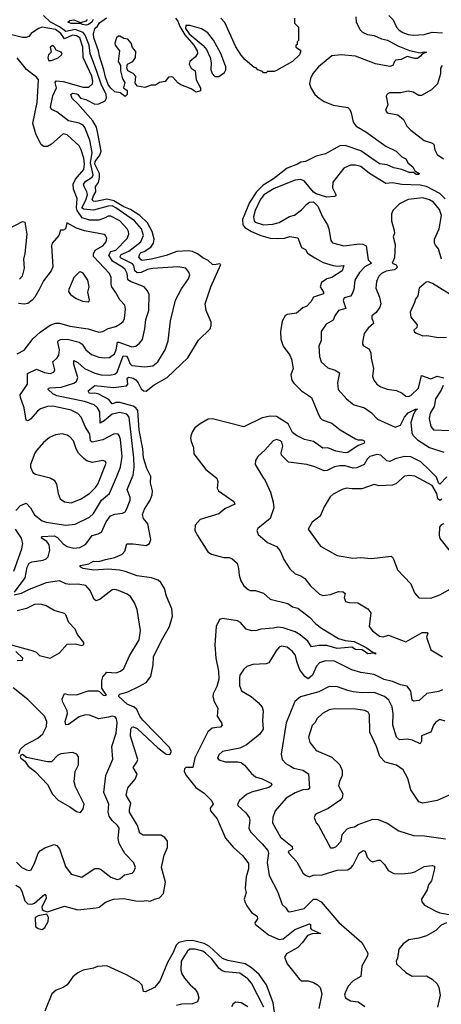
# Model space of a CAD drawing. Extents: x 2143765 to 2212931, y 878955 to 1017455.
# Tile 283 of 309: x 2158024 to 2161225, y 1005667 to 1013143. Entities that reach past the tile are written whole.
import ezdxf

# ---------------------------------------------------------------- set-up
doc = ezdxf.new("R2010")
doc.units = 0

msp = doc.modelspace()

# ---------------------------------------------------------------- linework, layer by layer
at = {"layer": '0CON20XD'}
for points in [[(2157995, 1006570), (2158025, 1006553.1), (2158041, 1006525), (2158061.8, 1006451.8), (2158085, 1006430), (2158115, 1006428.1), (2158135, 1006435.3), (2158215, 1006502.9), (2158222.8, 1006492.8), (2158225, 1006473.3), (2158191.5, 1006405), (2158195, 1006386.2), (2158205, 1006380), (2158235, 1006370), (2158365, 1006412.5), (2158465.5, 1006384.5), (2158605, 1006398.5), (2158626.2, 1006405), (2158675, 1006442.3), (2158735, 1006464), (2158815, 1006470.3), (2158905, 1006453.2), (2158955, 1006449.4), (2158985, 1006454), (2159015, 1006448.6), (2159046.7, 1006465), (2159085.9, 1006474.1), (2159115, 1006508.8), (2159131.8, 1006595), (2159100.5, 1006705), (2159121.6, 1006798.4), (2159145, 1006856), (2159145.2, 1006905), (2159125, 1006933.8), (2159095, 1006949.7), (2158960.4, 1006950.4), (2158935, 1006967.1), (2158917.3, 1007025), (2158857.5, 1007125), (2158856.7, 1007145), (2158868.8, 1007195), (2158832.9, 1007255), (2158845, 1007310), (2158900.3, 1007375), (2158915.9, 1007415), (2158884.6, 1007465), (2158913.8, 1007505), (2158920.9, 1007525), (2158866.3, 1007703.7), (2158866.6, 1007755), (2158875, 1007772.1), (2158886.2, 1007773.8), (2158915, 1007759.7), (2159073, 1007613), (2159135, 1007565.3), (2159165, 1007563.8), (2159177.5, 1007585), (2159159.2, 1007619.2), (2158957.9, 1007825), (2158936.7, 1007855), (2158913.5, 1007905), (2158891.9, 1007921.9), (2158839.5, 1007945), (2158777.9, 1008005), (2158777.5, 1008015), (2158785, 1008022.5), (2158845, 1008038.5), (2158929.2, 1008079.2), (2158985, 1008110.9), (2159020.4, 1008155), (2159037.5, 1008245), (2159039.5, 1008305), (2159100.6, 1008429.4), (2159161.8, 1008535), (2159183.4, 1008613.4), (2159180.2, 1008670.2), (2159138.8, 1008765), (2159124.2, 1008825), (2159095, 1008869.2), (2159075, 1008888.1), (2159025, 1008904.5), (2158915, 1008918.8), (2158823.9, 1008953.9), (2158782.9, 1008962.9), (2158695, 1008969.5), (2158585.9, 1008964.1), (2158505, 1008974.4), (2158487.5, 1008985), (2158480, 1008995), (2158485, 1008997.5), (2158549.2, 1009010.8), (2158585, 1009031.1), (2158625, 1009028.2), (2158674.2, 1009045), (2158745, 1009058.2), (2158802.9, 1009085), (2158823.1, 1009106.9), (2158837, 1009163), (2158885, 1009163.8), (2158985, 1009150.5), (2159009.4, 1009165), (2159019.2, 1009195), (2158996.5, 1009315), (2158963.3, 1009355), (2158955.4, 1009385), (2158972, 1009425), (2159015.7, 1009494.3), (2159029.5, 1009535), (2159031.8, 1009565), (2159017.2, 1009625), (2159019.7, 1009675), (2158988.4, 1009735), (2158964.9, 1009815), (2158959.5, 1009885), (2158930.4, 1010025), (2158920.7, 1010175), (2158906.7, 1010196.7), (2158885, 1010208.3), (2158785, 1010234.8), (2158755, 1010235.8), (2158735, 1010228.5), (2158725, 1010226.1), (2158699.6, 1010259.6), (2158625, 1010300.3), (2158595, 1010306.8), (2158555, 1010303.9), (2158542.5, 1010325), (2158595.3, 1010364.7), (2158735, 1010351.1), (2158835, 1010363.6), (2158845.9, 1010375), (2158840.4, 1010419.6), (2158852.7, 1010427.3), (2158885, 1010420), (2158905, 1010408.2), (2158923.1, 1010385), (2158945, 1010339.3), (2158965, 1010324.8), (2158985, 1010321), (2159045, 1010369.1), (2159143.8, 1010425), (2159301.5, 1010575), (2159380.7, 1010709.2), (2159470.6, 1010795), (2159478.8, 1010821.2), (2159477.3, 1010845), (2159440.6, 1010935), (2159431.5, 1010985), (2159475.3, 1011115), (2159552, 1011285), (2159538.9, 1011288.9), (2159505, 1011280.5), (2159486.9, 1011285), (2159455.5, 1011315), (2159415, 1011334.7), (2159374.2, 1011364.2), (2159335, 1011382.8), (2159305, 1011388.3), (2159216.7, 1011383.3), (2159135, 1011352.6), (2159025, 1011324.4), (2158955, 1011315.3), (2158945, 1011319.3), (2158929.4, 1011339.4), (2158935.8, 1011365), (2158945, 1011375.6), (2158968.3, 1011381.7), (2159018.9, 1011415), (2159040.2, 1011445), (2159046.2, 1011475), (2159028.8, 1011535), (2158995, 1011600.7), (2158935.6, 1011655), (2158865, 1011701.6), (2158815, 1011722.7), (2158737.7, 1011767.7), (2158685, 1011778.9), (2158602.5, 1011762.5), (2158584.7, 1011764.7), (2158574.7, 1011774.7), (2158583.2, 1011805), (2158602.9, 1011835), (2158600.3, 1011875), (2158623.4, 1011906.6), (2158630.7, 1011945), (2158629.3, 1011975), (2158593.4, 1012045), (2158597.7, 1012065), (2158633, 1012115), (2158641.6, 1012145), (2158617.4, 1012277.4), (2158605.9, 1012325.9), (2158579.7, 1012375), (2158464.9, 1012504.9), (2158421.8, 1012545), (2158412, 1012575), (2158424.1, 1012585.9), (2158455, 1012579.6), (2158465.5, 1012575), (2158486.8, 1012546.8), (2158525, 1012536.1), (2158595, 1012501.9), (2158625.9, 1012504.1), (2158672.9, 1012527.1), (2158682.7, 1012547.3), (2158680.4, 1012575), (2158643.1, 1012653.1), (2158610, 1012750), (2158558.6, 1012885), (2158550.2, 1012950.2), (2158521.8, 1013025), (2158505.6, 1013045.6), (2158445, 1013067.5), (2158375, 1013051.9), (2158325, 1013089.3), (2158256.8, 1013125), (2158205, 1013175.3)], [(2158582.5, 1013145), (2158572.5, 1013125), (2158547.5, 1013105), (2158528.6, 1013101.4), (2158500, 1013105), (2158485, 1013114), (2158414.6, 1013114.6), (2158390, 1013125), (2158403.6, 1013136.4), (2158435, 1013141.2), (2158485, 1013120), (2158530, 1013135), (2158537.5, 1013145)], [(2159207.1, 1013155), (2159225, 1013131.1), (2159239.7, 1013089.7), (2159277.2, 1013027.2), (2159345, 1012948.1), (2159372.5, 1012905), (2159374.3, 1012885), (2159358.5, 1012861.5), (2159316, 1012825), (2159311.4, 1012805), (2159326, 1012775), (2159356, 1012755), (2159364.2, 1012685), (2159396.7, 1012625), (2159396.7, 1012603.3), (2159365, 1012592.5), (2159327.1, 1012617.1), (2159247.9, 1012647.9), (2159224.3, 1012664.3), (2159187.5, 1012705), (2159175, 1012709.1), (2159154.4, 1012705), (2159127.8, 1012672.2), (2159085, 1012665.4), (2159055, 1012645.6), (2159022.5, 1012645), (2158973.2, 1012626.8), (2158918.3, 1012638.3), (2158901.7, 1012661.7), (2158905, 1012710), (2158885, 1012732.9), (2158844.4, 1012754.4), (2158837.7, 1012777.7), (2158843.3, 1012805), (2158884, 1012825), (2158904.2, 1012855), (2158905, 1012901.2), (2158880.6, 1012930.6), (2158870, 1012965), (2158845, 1012993.8), (2158815, 1012998.6), (2158785, 1013016.7), (2158773.1, 1013016.9), (2158759.4, 1013005), (2158745.6, 1012965), (2158749.8, 1012949.8), (2158782, 1012905), (2158772, 1012825), (2158790, 1012795), (2158788.8, 1012755), (2158803.9, 1012693.9), (2158822.5, 1012665), (2158813.3, 1012625), (2158840, 1012605), (2158840, 1012575), (2158825, 1012560), (2158787, 1012587), (2158745, 1012594), (2158715, 1012622.5), (2158695, 1012650), (2158675, 1012706.2), (2158663.1, 1012763.1), (2158628.7, 1012865), (2158623.2, 1012905), (2158587.8, 1013005), (2158584.7, 1013035.3), (2158594.4, 1013075.6), (2158615, 1013093.8), (2158630.7, 1013119.3), (2158683.4, 1013156.6)], [(2160577.5, 1013165), (2160580, 1013125), (2160609.4, 1013065), (2160628.2, 1013048.2), (2160665, 1013029.1), (2160715, 1013022.7), (2160772.2, 1012997.8), (2160816.5, 1012986.5), (2160895, 1012943.3), (2160985, 1012908.5), (2161065, 1012890.4), (2161095, 1012898.2), (2161113.3, 1012895), (2161078.9, 1012881.1), (2161068.2, 1012865), (2161045, 1012848.8), (2161025, 1012847.7), (2160965, 1012863.8), (2160920.9, 1012839.1), (2160880, 1012835), (2160869.2, 1012825), (2160858, 1012795), (2160835, 1012786.5), (2160725, 1012806.9), (2160575, 1012865.8), (2160464.7, 1012875.3), (2160395, 1012867.3), (2160292.9, 1012785), (2160250.4, 1012735), (2160231.3, 1012695), (2160224.7, 1012655), (2160233.9, 1012625), (2160265.6, 1012575.6), (2160296.8, 1012546.8), (2160335, 1012521.5), (2160403.9, 1012493.9), (2160515.8, 1012475), (2160530.2, 1012460.2), (2160541.5, 1012435), (2160557.1, 1012365), (2160579.6, 1012335), (2160651.4, 1012291.4), (2160803.4, 1012183.4), (2160881.9, 1012145), (2160925, 1012100.8), (2160956.2, 1012085), (2160972.7, 1012052.7), (2161008.1, 1012025), (2161024.1, 1011994.1), (2161058, 1011975), (2161053.8, 1011966.2), (2161035, 1011967.5), (2161015, 1011983.1), (2160982.5, 1011982.5), (2160925, 1012004.1), (2160865, 1012016.9), (2160815, 1012041.2), (2160755, 1012047.8), (2160615, 1012147.4), (2160495, 1012187.3), (2160453.8, 1012185), (2160345, 1012124.3), (2160275, 1012107.1), (2160195, 1012065.5), (2160158.1, 1012061.9), (2160134.2, 1012045), (2160055, 1012015.3), (2159950, 1011935), (2159873.7, 1011886.3), (2159821.4, 1011835), (2159768.1, 1011755), (2159716.7, 1011625), (2159718.4, 1011585), (2159732.3, 1011565), (2159783.8, 1011533.8), (2159855, 1011503.1), (2159926, 1011485), (2159985, 1011480.2), (2160035, 1011483.3), (2160075, 1011496.7), (2160135, 1011486.9), (2160165, 1011412.9), (2160195, 1011398.2), (2160210.6, 1011370.6), (2160265, 1011333.2), (2160329.1, 1011299.1), (2160403.8, 1011275), (2160439.4, 1011270.6), (2160485, 1011277.1), (2160473.6, 1011235), (2160395, 1011185.5), (2160355, 1011174.5), (2160315, 1011147.1), (2160304.4, 1011115), (2160330.8, 1011075), (2160329.7, 1011060.3), (2160255, 1011035.7), (2160235, 1010999.2), (2160205, 1010968), (2160175, 1010954), (2160125, 1010914), (2160055, 1010903.8), (2160040, 1010895), (2160016.6, 1010853.4), (2160004.4, 1010775.6), (2160007, 1010717), (2160023.8, 1010663.8), (2160075.6, 1010595), (2160088.6, 1010565), (2160099.4, 1010495), (2160082, 1010445), (2160091.1, 1010405), (2160105, 1010381.9), (2160162.9, 1010325), (2160238.8, 1010275), (2160288.5, 1010158.5), (2160305, 1010118.8), (2160320, 1010105), (2160395, 1010079.2), (2160458.2, 1010028.2), (2160575, 1009960), (2160595, 1009952.5), (2160625, 1009953.3), (2160640, 1009945), (2160643.3, 1009935), (2160636.7, 1009925), (2160595, 1009909.2), (2160515, 1009857.3), (2160496.5, 1009853.5), (2160425, 1009866.9), (2160365, 1009891.1), (2160325, 1009889.7), (2160255, 1009940.3), (2160185.4, 1009955.4), (2160126.2, 1009986.2), (2160095, 1010007.5), (2160061.5, 1010075), (2159975, 1010128.5), (2159925, 1010132.7), (2159865, 1010120.4), (2159725, 1010050.9), (2159489.2, 1010110.8), (2159455, 1010108.6), (2159394, 1010075), (2159355, 1010042.5), (2159337.1, 1010015), (2159325, 1009990), (2159321.3, 1009965), (2159325, 1009940), (2159344.3, 1009895), (2159346.9, 1009845), (2159436.5, 1009726.5), (2159520.9, 1009660.9), (2159528.6, 1009635), (2159523.3, 1009585), (2159533.3, 1009565), (2159648.8, 1009485), (2159656.7, 1009465), (2159581.1, 1009428.9), (2159535, 1009391.5), (2159395, 1009348), (2159356, 1009305), (2159354.2, 1009265), (2159373.1, 1009225), (2159452, 1009102), (2159479.2, 1009085), (2159535, 1009068.3), (2159575, 1009059.2), (2159615, 1009058.2), (2159635, 1009050.4), (2159676.2, 1009016.2), (2159686.4, 1008976.4), (2159689.8, 1008925), (2159703, 1008883), (2159725, 1008843.1), (2159758, 1008815), (2159775, 1008808.9), (2159815, 1008809.2), (2159875, 1008787.3), (2159925, 1008743.2), (2160061.1, 1008711.1), (2160095, 1008685.6), (2160135, 1008673.5), (2160225.3, 1008605.3), (2160272.5, 1008555), (2160315, 1008523.3), (2160445.8, 1008445), (2160495, 1008428.2), (2160565, 1008422.1), (2160655.5, 1008375), (2160707.5, 1008337.5), (2160726, 1008335), (2160725, 1008324.4), (2160712.5, 1008332.5), (2160667.7, 1008327.7), (2160625, 1008356.9), (2160575, 1008359.4), (2160545, 1008379.2), (2160435, 1008368.1), (2160355, 1008390.5), (2160295, 1008391.5), (2160240, 1008380), (2160212.7, 1008425), (2160152.8, 1008472.8), (2160114.8, 1008494.8), (2160025, 1008525.8), (2159985, 1008531.1), (2159952.1, 1008522.1), (2159856, 1008514), (2159825, 1008504.6), (2159783.5, 1008503.5), (2159744.4, 1008515), (2159699.5, 1008565), (2159678.8, 1008578.8), (2159564.7, 1008595.3), (2159542.2, 1008587.8), (2159516.4, 1008535), (2159506.2, 1008395), (2159513.9, 1008295), (2159533.8, 1008195), (2159535.5, 1008135), (2159520.2, 1008079.8), (2159492.5, 1008025), (2159490.4, 1008005), (2159499.5, 1007965), (2159529.5, 1007915), (2159523.6, 1007855), (2159555.6, 1007805), (2159561.9, 1007785), (2159548.5, 1007771.5), (2159521.3, 1007768.7), (2159485, 1007763.1), (2159453.7, 1007736.3), (2159355, 1007536.9), (2159337.5, 1007465), (2159285, 1007465.4), (2159275.3, 1007454.7), (2159273.6, 1007435), (2159291.4, 1007401.4), (2159362.4, 1007312.4), (2159425, 1007268.9), (2159481.1, 1007215), (2159493.5, 1007185), (2159470.5, 1007155), (2159472.7, 1007135), (2159524.6, 1007075), (2159587.4, 1006927.4), (2159647.1, 1006857.1), (2159718.9, 1006795), (2159761.9, 1006735), (2159761.5, 1006695), (2159743.9, 1006635), (2159738.2, 1006578.2), (2159736.5, 1006545), (2159743.3, 1006515), (2159729.5, 1006465), (2159735, 1006438.8), (2159749.4, 1006415), (2159785, 1006364.3), (2159828, 1006335), (2159829.4, 1006315), (2159809.2, 1006285), (2159812, 1006275), (2159913.8, 1006193.8), (2159995, 1006158.1), (2160023.6, 1006165), (2160112, 1006235), (2160225, 1006276.5), (2160231.7, 1006271.7), (2160233.3, 1006245), (2160240, 1006235), (2160308.8, 1006205), (2160245, 1006202.2), (2160210, 1006190), (2160171.5, 1006135), (2160135, 1006098.1), (2160049.3, 1006050.7), (2160033.6, 1006025), (2160055.5, 1005975), (2160145, 1005858.9), (2160165, 1005845.6), (2160215, 1005844.5), (2160255, 1005832.9), (2160285, 1005815.4), (2160305.5, 1005795), (2160317.1, 1005745), (2160294.5, 1005635)], [(2160110, 1013155), (2160110, 1013115), (2160140, 1013085), (2160140, 1012985), (2160130, 1012975), (2160130, 1012955), (2160121.7, 1012948.3), (2160120, 1012935), (2160155, 1012910), (2160156.4, 1012896.4), (2160148.8, 1012875), (2160095, 1012826.2), (2159973, 1012757), (2159955, 1012750), (2159905, 1012750), (2159895, 1012740), (2159875, 1012740), (2159868.3, 1012748.3), (2159831.7, 1012761.7), (2159818.3, 1012778.3), (2159805, 1012780), (2159735, 1012838.8), (2159705, 1012872), (2159665, 1012936), (2159581.1, 1013121.1), (2159552, 1013155)], [(2160828.2, 1013175), (2160860.8, 1013140.8), (2160884.4, 1013085), (2160905, 1013062.5), (2160932.5, 1013045), (2160975, 1013030), (2161015, 1013025.3), (2161095, 1013029.6), (2161155, 1013047.1), (2161235, 1013042.7)], [(2157984.6, 1008795), (2158066.5, 1008905), (2158080.9, 1008985), (2158095.4, 1009015), (2158115, 1009026.6), (2158202.2, 1009037.8), (2158225, 1009048.6), (2158240.5, 1009065), (2158251.4, 1009115), (2158246.5, 1009156.5), (2158230.3, 1009180.3), (2158189.6, 1009205), (2158191.8, 1009218.2), (2158285, 1009222.5), (2158310.8, 1009210.8), (2158355, 1009163.1), (2158385, 1009142.5), (2158435, 1009129.1), (2158480, 1009135), (2158525, 1009161.2), (2158575, 1009227.1), (2158620.9, 1009239.1), (2158645, 1009252.5), (2158679.9, 1009330.1), (2158713.5, 1009375), (2158745, 1009389.2), (2158805.4, 1009394.6), (2158824, 1009406), (2158835, 1009422.5), (2158863.5, 1009495), (2158862.5, 1009515), (2158839.1, 1009575), (2158884.7, 1009685.3), (2158892.4, 1009745), (2158890.9, 1009815), (2158854.8, 1010124.8), (2158837.3, 1010147.3), (2158785, 1010161.2), (2158725, 1010148.2), (2158665, 1010097.6), (2158635, 1010080), (2158632.6, 1010165), (2158614.7, 1010195), (2158588.2, 1010218.2), (2158514.8, 1010244.8), (2158305, 1010286.4), (2158275, 1010302.1), (2158240.8, 1010335), (2158243.8, 1010345), (2158252.9, 1010347.1), (2158338.1, 1010351.9), (2158435, 1010382.4), (2158455.5, 1010395), (2158465.2, 1010425), (2158434, 1010525), (2158435.9, 1010554.1), (2158465, 1010540.6), (2158515.5, 1010495), (2158595, 1010459.5), (2158643.5, 1010446.5), (2158705, 1010444.7), (2158745, 1010452), (2158762.8, 1010467.2), (2158810.2, 1010589.8), (2158835, 1010587.5), (2158847.4, 1010567.4), (2158861, 1010531), (2158875, 1010517.8), (2158975, 1010506.4), (2159035, 1010515.6), (2159072.5, 1010545), (2159128.5, 1010635), (2159151.5, 1010705), (2159169.1, 1010855), (2159207.2, 1011012.8), (2159251.4, 1011098.6), (2159305, 1011174.2), (2159315.7, 1011205), (2159309.2, 1011225), (2159286, 1011255), (2159225.3, 1011265.3), (2159035, 1011253.2), (2158995, 1011244.7), (2158945, 1011223.4), (2158915, 1011220.8), (2158899, 1011235), (2158891.5, 1011275), (2158880.1, 1011290.1), (2158788.6, 1011335), (2158785.7, 1011345), (2158795, 1011359.5), (2158853.7, 1011386.3), (2158943.5, 1011455), (2158964.8, 1011505), (2158948, 1011555), (2158894.7, 1011615), (2158755, 1011715.1), (2158725, 1011728.7), (2158695, 1011727.2), (2158585, 1011695.4), (2158507.5, 1011705), (2158495, 1011714.7), (2158525, 1011772.4), (2158537.7, 1011815), (2158534.8, 1011835), (2158512.7, 1011875), (2158508.8, 1011895), (2158525, 1011916.3), (2158573.2, 1011946.8), (2158581.6, 1011965), (2158562, 1012055), (2158574, 1012135), (2158556.7, 1012226.7), (2158517.3, 1012325), (2158505, 1012342.2), (2158475, 1012356.7), (2158394.4, 1012374.4), (2158305, 1012442.1), (2158265, 1012460), (2158258.4, 1012478.4), (2158275.7, 1012565), (2158302.7, 1012625), (2158294.3, 1012665), (2158301.4, 1012678.6), (2158355, 1012673.5), (2158505, 1012629.6), (2158549.2, 1012630.8), (2158577.1, 1012655), (2158580, 1012675), (2158571.9, 1012715), (2158506.8, 1012855), (2158503.5, 1012935), (2158479.3, 1013005), (2158455, 1013020.4), (2158425, 1013024), (2158365, 1012997.1), (2158335, 1013037.5), (2158295, 1013067.9), (2158195, 1013085.3), (2158166.9, 1013075), (2158111.5, 1013038.5), (2158093.3, 1013015), (2158073.3, 1013006.7), (2158045, 1013006.9), (2157965, 1013027.3)], [(2159505, 1012710.5), (2159535, 1012712.2), (2159578.2, 1012741.8), (2159588.7, 1012761.3), (2159589.7, 1012785), (2159550.7, 1012885), (2159496.1, 1012986.1), (2159451.8, 1013041.8), (2159405, 1013074), (2159315, 1013097.3), (2159285, 1013098.1), (2159282.6, 1013075), (2159309.9, 1013035), (2159416.2, 1012946.2), (2159442.6, 1012915), (2159470.9, 1012855), (2159477, 1012815), (2159475.6, 1012765), (2159485, 1012733.3), (2159505, 1012710.5)], [(2158242.5, 1012832.5), (2158265, 1012833.8), (2158315, 1012853.3), (2158342.5, 1012875), (2158346.2, 1012885), (2158337.5, 1012895), (2158300, 1012910), (2158288, 1012935), (2158275, 1012945.6), (2158256.2, 1012935), (2158263, 1012897), (2158243.3, 1012875), (2158236.7, 1012855), (2158242.5, 1012832.5)], [(2157993.3, 1009416.7), (2158030, 1009455), (2158072.1, 1009472.1), (2158106, 1009436), (2158135, 1009383.5), (2158195, 1009338.7), (2158225, 1009328.2), (2158375, 1009305.4), (2158445, 1009311.8), (2158553.7, 1009366.3), (2158585, 1009392.7), (2158645, 1009493.8), (2158706.1, 1009545), (2158760.1, 1009669.9), (2158790.5, 1009745), (2158801.3, 1009825), (2158788.9, 1009955), (2158780, 1009985), (2158768.5, 1009998.5), (2158735, 1009996.1), (2158655, 1009953.3), (2158574, 1009934), (2158562.6, 1009945), (2158557.1, 1009995), (2158520, 1010055), (2158489.6, 1010125), (2158465, 1010153.5), (2158415, 1010178.2), (2158275, 1010207.6), (2158235, 1010206), (2158182.9, 1010187.1), (2158159.6, 1010170.4), (2158105, 1010109.2), (2158085, 1010097.5), (2158072.3, 1010102.3), (2158058.2, 1010195), (2158029.5, 1010275), (2158028.2, 1010295), (2158081.8, 1010375), (2158084.2, 1010455), (2158151.8, 1010488.2), (2158211.2, 1010465), (2158255, 1010455.5), (2158282.8, 1010467.2), (2158290.6, 1010485), (2158274.4, 1010545), (2158309.5, 1010575), (2158321.8, 1010595), (2158325.9, 1010635), (2158313.3, 1010695), (2158316.2, 1010705), (2158334.8, 1010715.2), (2158385.9, 1010715.9), (2158475, 1010693.1), (2158497.8, 1010677.8), (2158525, 1010635.5), (2158570.3, 1010600.3), (2158625, 1010579.2), (2158665, 1010574.6), (2158705, 1010578.2), (2158744.3, 1010605.7), (2158757.4, 1010635), (2158766.2, 1010693.8), (2158776.7, 1010695), (2158875, 1010659.6), (2158905, 1010664.5), (2158934.6, 1010685.4), (2158956.5, 1010715), (2158974.4, 1010794.4), (2158981.5, 1010865), (2159005.5, 1010935), (2159008.2, 1011055), (2158995.5, 1011085), (2158970, 1011115), (2158871.4, 1011151.4), (2158845, 1011167.1), (2158838.7, 1011215), (2158824.7, 1011245), (2158804.3, 1011264.3), (2158729.3, 1011309.3), (2158701.1, 1011355), (2158715, 1011381.3), (2158755, 1011392.1), (2158839.3, 1011480.7), (2158852.4, 1011515), (2158850.8, 1011535), (2158840.7, 1011555), (2158785, 1011614.2), (2158715, 1011651.1), (2158695, 1011651.5), (2158672.6, 1011637.4), (2158625, 1011621.3), (2158555, 1011620.8), (2158498.2, 1011638.2), (2158459.4, 1011695), (2158455.1, 1011715), (2158459.8, 1011785), (2158431.8, 1011855), (2158430, 1011895), (2158447.5, 1011932.5), (2158511.6, 1012005), (2158515.5, 1012044.5), (2158511.1, 1012091.1), (2158491.4, 1012155), (2158475, 1012183.8), (2158385, 1012269.2), (2158355, 1012277.1), (2158265, 1012198.1), (2158235, 1012180.6), (2158205, 1012179.2), (2158185, 1012197.5), (2158146.4, 1012276.4), (2158124, 1012355), (2158156.2, 1012515), (2158166.2, 1012685), (2158153.9, 1012703.9), (2158075, 1012764), (2158005, 1012853.8)], [(2161232.5, 1012795), (2161220.6, 1012775), (2161218.7, 1012731.3), (2161196, 1012655), (2161150.3, 1012609.7), (2161074.1, 1012565.9), (2161055, 1012567.5), (2161011.3, 1012591.3), (2160975, 1012600.4), (2160915, 1012587.1), (2160832.5, 1012587.5), (2160815, 1012577.5), (2160807, 1012563), (2160820, 1012495), (2160802, 1012455), (2160815, 1012434.3), (2160895, 1012421.2), (2160938.8, 1012385), (2160964, 1012335), (2160995, 1012303.8), (2161095, 1012224.2), (2161158.8, 1012205), (2161168, 1012195), (2161176.1, 1012153.9), (2161195, 1012120), (2161242.5, 1012085)], [(2161255, 1011782.9), (2161213.7, 1011823.7), (2161113.9, 1011876.1), (2161065, 1011885.2), (2160925, 1011891.7), (2160855, 1011904.7), (2160805, 1011898.8), (2160681.1, 1011975), (2160615, 1012027.5), (2160572.6, 1012037.4), (2160535, 1012037.5), (2160484.3, 1012015), (2160401.9, 1011908.1), (2160400.3, 1011865), (2160425.6, 1011815), (2160424.1, 1011805.9), (2160415, 1011800), (2160355, 1011794.4), (2160275, 1011820.8), (2160255, 1011833.8), (2160185, 1011918.5), (2160155, 1011929.1), (2160115, 1011924.5), (2159955, 1011861.3), (2159878.1, 1011811.9), (2159851.1, 1011775), (2159812.3, 1011695), (2159798.2, 1011645), (2159803.6, 1011615), (2159811.2, 1011605), (2159875, 1011585.8), (2159945, 1011589.1), (2159995, 1011603.3), (2160072.4, 1011647.6), (2160110.8, 1011659.2), (2160165, 1011698.9), (2160205, 1011742.5), (2160225, 1011756), (2160255, 1011758.8), (2160287, 1011727), (2160324.4, 1011645), (2160360.8, 1011585), (2160372.5, 1011555), (2160385.8, 1011465), (2160398, 1011448), (2160485, 1011424.4), (2160605, 1011441.8), (2160628.5, 1011438.5), (2160656, 1011425), (2160669.2, 1011319.2), (2160694.2, 1011295), (2160645, 1011266.2), (2160605, 1011222.2), (2160569.6, 1011165), (2160560.8, 1011095), (2160545.8, 1011055), (2160535, 1011044.4), (2160488.9, 1011031.1), (2160480, 1011010), (2160499.3, 1010950.7), (2160444.2, 1010935), (2160417.1, 1010895), (2160405, 1010861.2), (2160350.2, 1010829.8), (2160314.3, 1010775), (2160312.1, 1010707.9), (2160295.5, 1010664.5), (2160299.5, 1010585), (2160313.3, 1010545), (2160365, 1010498.1), (2160420.4, 1010480.4), (2160452.5, 1010462.5), (2160436.4, 1010385), (2160441.9, 1010335), (2160505, 1010264.2), (2160549.3, 1010229.3), (2160565, 1010219.2), (2160643.3, 1010195), (2160695, 1010158), (2160740.7, 1010110.7), (2160875, 1010049.6), (2160915, 1010063.5), (2160946, 1010124), (2160975, 1010158.1), (2161028.8, 1010185), (2161045, 1010186.2), (2161028.2, 1010171.8), (2161010.6, 1010139.4), (2160994.2, 1010085), (2161002.2, 1010005), (2161011.5, 1009985), (2161045, 1009952.2), (2161135, 1009893.6), (2161245, 1009859.2)], [(2161226.6, 1011325), (2161205, 1011402.9), (2161180.6, 1011430.6), (2161173.8, 1011445), (2161174.8, 1011475), (2161209, 1011555), (2161226.3, 1011656.3), (2161211.9, 1011701.9), (2161165, 1011757.8), (2161134.6, 1011775.4), (2161085, 1011789.2), (2160975, 1011777.5), (2160908.6, 1011745), (2160857.5, 1011695), (2160848.3, 1011668.3), (2160848, 1011615), (2160868.3, 1011541.7), (2160869.4, 1011520.6), (2160860.6, 1011495), (2160876.2, 1011435), (2160871.1, 1011335), (2160852.9, 1011295), (2160882.1, 1011282.1), (2160891.1, 1011265), (2160885.9, 1011254.1), (2160867.3, 1011242.7), (2160806.9, 1011233.1), (2160771.9, 1011215), (2160751.8, 1011195), (2160732.1, 1011155), (2160727.5, 1011105), (2160755.5, 1011035), (2160766.4, 1010985), (2160758.9, 1010961.1), (2160731.4, 1010918.6), (2160696.9, 1010893.1), (2160696.9, 1010875), (2160706.7, 1010856.7), (2160710, 1010835), (2160669.2, 1010800.8), (2160640.9, 1010759.1), (2160626.5, 1010695), (2160627.7, 1010677.7), (2160635.7, 1010665.7), (2160675, 1010642.5), (2160690, 1010615), (2160691.7, 1010571.7), (2160710.8, 1010495), (2160702.9, 1010435), (2160712, 1010405), (2160736, 1010375), (2160765, 1010354.4), (2160815, 1010337.5), (2160885, 1010326.7), (2160927, 1010307), (2160956.7, 1010285), (2160975, 1010281.1), (2160995, 1010289.5), (2161052.2, 1010345), (2161075, 1010440), (2161145, 1010415.4), (2161195, 1010436.2), (2161245, 1010423.1)], [(2157938, 1011555), (2158045, 1011611.4), (2158063.8, 1011605), (2158078, 1011515), (2158062.6, 1011367.4), (2158051.8, 1011325), (2158057.3, 1011255), (2158042.5, 1011195), (2158022.5, 1011172.5)], [(2158005, 1010605.5), (2158056.9, 1010633.1), (2158125, 1010722.5), (2158178.9, 1010771.1), (2158255, 1010823.1), (2158295, 1010839.6), (2158325, 1010839.6), (2158405.3, 1010815.3), (2158544.5, 1010795.5), (2158625, 1010768.9), (2158655, 1010774.4), (2158695, 1010798.8), (2158755, 1010812.5), (2158787.6, 1010832.4), (2158809.2, 1010850.8), (2158820.5, 1010875), (2158826.7, 1010945), (2158822.5, 1010975), (2158783.1, 1011015), (2158752.5, 1011075), (2158723.9, 1011113.9), (2158717.5, 1011135), (2158717.5, 1011185), (2158704.6, 1011215), (2158585.4, 1011345.4), (2158585.5, 1011365), (2158596.7, 1011393.3), (2158654.4, 1011425), (2158681.5, 1011455), (2158684.5, 1011485), (2158675.5, 1011505), (2158665, 1011510.9), (2158515, 1011538.6), (2158455, 1011559.1), (2158380.8, 1011599.2), (2158372, 1011555), (2158355, 1011545.7), (2158333.8, 1011545), (2158320.8, 1011505), (2158271.5, 1011445), (2158266.2, 1011425), (2158275.5, 1011265), (2158262.2, 1011235), (2158205, 1011160.8), (2158172.5, 1011095), (2158137.8, 1011035), (2158117.6, 1011012.4), (2158085, 1010988.6), (2158057, 1010983), (2158015, 1010988.1)], [(2158545, 1011000), (2158552.5, 1011005), (2158553.3, 1011015), (2158540.8, 1011075), (2158551.2, 1011115), (2158541.2, 1011165), (2158505, 1011218.8), (2158485, 1011228.8), (2158475, 1011226.2), (2158434.2, 1011185), (2158396.2, 1011095), (2158395, 1011080), (2158410, 1011055), (2158452.5, 1011025), (2158500, 1011005), (2158545, 1011000)], [(2161337.6, 1011027.6), (2161158.3, 1011138.3), (2161125, 1011151.2), (2161109.3, 1011150.7), (2161056.2, 1011105), (2161047.5, 1011045), (2161028.8, 1011021.2), (2161022.9, 1010995), (2160988.3, 1010921.7), (2160994.2, 1010885), (2161042.1, 1010825), (2161039.1, 1010805), (2161017.1, 1010785), (2161020, 1010775), (2161035, 1010761.4), (2161061.4, 1010751.4), (2161085, 1010742), (2161115, 1010744.2), (2161205, 1010730), (2161265, 1010731.9)], [(2161238.8, 1010365), (2161225, 1010329.4), (2161180.9, 1010265), (2161170, 1010205), (2161141.8, 1010155), (2161132.9, 1010115), (2161145.8, 1010055), (2161165, 1010029.2), (2161284.3, 1010024.3)], [(2158415, 1009474.5), (2158485, 1009501.5), (2158553.5, 1009545), (2158600.5, 1009589.5), (2158616.9, 1009615), (2158680.8, 1009775), (2158675, 1009788), (2158655, 1009795.8), (2158575, 1009781.5), (2158533.9, 1009793.9), (2158510, 1009810), (2158470.9, 1009850.9), (2158453, 1009883), (2158431.9, 1009945), (2158405, 1009975.8), (2158385, 1009989.2), (2158347, 1009997), (2158295, 1009990.6), (2158249.8, 1009970.2), (2158205, 1009931.4), (2158154.3, 1009875), (2158139.3, 1009850.7), (2158106.2, 1009765), (2158106.7, 1009745), (2158123.3, 1009705), (2158145, 1009692), (2158255, 1009663.1), (2158285.5, 1009645.5), (2158303.1, 1009615), (2158315.7, 1009545), (2158331.2, 1009505), (2158365, 1009482), (2158415, 1009474.5)], [(2161267.4, 1009672.6), (2161215, 1009616.1), (2161205, 1009626), (2161189.6, 1009669.6), (2161133.7, 1009725), (2161069.7, 1009785), (2160995, 1009823.6), (2160945, 1009824.8), (2160875, 1009807.8), (2160835, 1009786.8), (2160812.7, 1009792.7), (2160766.5, 1009835), (2160735, 1009840.6), (2160683.5, 1009825), (2160663, 1009807), (2160639.5, 1009765), (2160585, 1009739.1), (2160555, 1009736.2), (2160495, 1009753.9), (2160455, 1009754.7), (2160413.4, 1009746.6), (2160359.5, 1009720.5), (2160335, 1009717.1), (2160265, 1009747.1), (2160205, 1009764.5), (2160064, 1009784), (2160012.5, 1009835), (2160010.6, 1009855), (2160022.5, 1009905), (2160015, 1009934.3), (2160005, 1009945.4), (2159975, 1009954.5), (2159947.5, 1009945), (2159886.6, 1009873.4), (2159831.2, 1009825), (2159814.2, 1009795.8), (2159811.2, 1009765), (2159869.8, 1009669.8), (2159887.3, 1009645), (2159928.5, 1009555), (2159949.7, 1009479.7), (2159953.3, 1009435), (2159927.1, 1009355), (2159831.3, 1009278.7), (2159825.8, 1009265), (2159834.5, 1009234.5), (2159905, 1009172), (2159975, 1009142), (2160000.9, 1009110.9), (2160029.4, 1009045), (2160075, 1008974.2), (2160116.2, 1008935), (2160158.9, 1008918.9), (2160189.5, 1008899.5), (2160232.9, 1008845), (2160300.4, 1008780.4), (2160325, 1008771.2), (2160345, 1008772.5), (2160385, 1008778.5), (2160445, 1008800.5), (2160479.7, 1008799.7), (2160496, 1008785), (2160488, 1008755), (2160496.7, 1008725), (2160525, 1008717.5), (2160592.5, 1008715), (2160668.3, 1008668.3), (2160689.1, 1008639.1), (2160678.6, 1008535), (2160703.3, 1008503.3), (2160755, 1008463.1), (2160785, 1008457.5), (2160825, 1008470), (2160955, 1008419.4), (2161080.2, 1008489.8), (2161118.9, 1008488.9), (2161123.8, 1008485), (2161113.5, 1008455), (2161145, 1008359.2), (2161235, 1008304.6)], [(2161228.3, 1009501.7), (2161215, 1009492.1), (2161197.9, 1009505), (2161190.4, 1009545), (2161155, 1009605.5), (2161025, 1009675.5), (2160985, 1009681.4), (2160945, 1009675.6), (2160881.1, 1009618.9), (2160855, 1009609.1), (2160753.1, 1009603.1), (2160715, 1009613.3), (2160621.7, 1009581.7), (2160549.5, 1009579.5), (2160505, 1009585.4), (2160473.3, 1009576.7), (2160405, 1009540), (2160380.7, 1009519.3), (2160335.8, 1009445), (2160306.6, 1009373.4), (2160245, 1009328), (2160213.8, 1009275), (2160308.8, 1009145), (2160435, 1009074), (2160554.3, 1009054.3), (2160615, 1009058.6), (2160695, 1009051.1), (2160845, 1009068.1), (2160860, 1009055), (2160892, 1008965), (2160995, 1008858.8), (2161021.7, 1008791.7), (2161055, 1008753.8), (2161145, 1008750.6), (2161215, 1008774.5), (2161295, 1008820.5)], [(2157980.3, 1008955), (2158040, 1009125), (2158046.8, 1009165), (2158037.2, 1009205), (2157992.7, 1009275)], [(2161245.8, 1009314.2), (2161223.6, 1009306.4), (2161210.5, 1009289.5), (2161208, 1009225), (2161215, 1009203.3), (2161293.9, 1009103.9)], [(2158574.1, 1006685.9), (2158595, 1006697.5), (2158625, 1006697.8), (2158645, 1006688.1), (2158715, 1006630.8), (2158765, 1006614), (2158785, 1006618.8), (2158819.7, 1006650.3), (2158878.3, 1006661.7), (2158891.2, 1006675), (2158903.8, 1006705), (2158890.5, 1006740.5), (2158821.5, 1006811.5), (2158778, 1006888), (2158771.2, 1006925), (2158779.4, 1007005), (2158767.1, 1007025), (2158725, 1007061.9), (2158702.9, 1007095), (2158696.2, 1007125), (2158700, 1007185), (2158662.3, 1007275), (2158677.5, 1007405), (2158731.5, 1007528.5), (2158724, 1007625), (2158755.7, 1007724.3), (2158763.9, 1007803.9), (2158759.5, 1007835), (2158748.9, 1007848.9), (2158725, 1007853.8), (2158697.4, 1007847.4), (2158625, 1007833.1), (2158555, 1007862.3), (2158524.7, 1007865.3), (2158475, 1007848.8), (2158395, 1007792.2), (2158375, 1007789.2), (2158368.8, 1007815), (2158385.8, 1007875), (2158385.4, 1007895), (2158350, 1007965), (2158346.2, 1007985), (2158363.6, 1008026.4), (2158388.3, 1008018.3), (2158455, 1008016), (2158545, 1008046.4), (2158616, 1008046), (2158630.5, 1008040.5), (2158657.5, 1008015), (2158675, 1008010.4), (2158684.2, 1008015), (2158647.5, 1008067.5), (2158646.7, 1008123.3), (2158655.9, 1008154.1), (2158685, 1008187.5), (2158757.4, 1008182.6), (2158788.8, 1008195), (2158815, 1008216), (2158858.7, 1008311.3), (2158931.5, 1008435), (2158940.5, 1008505), (2158914.6, 1008664.6), (2158895.4, 1008715.4), (2158865, 1008762.5), (2158839.8, 1008779.8), (2158775, 1008807.5), (2158745, 1008816.9), (2158725, 1008814.4), (2158635, 1008741.9), (2158605, 1008731.1), (2158589.7, 1008739.7), (2158558.7, 1008808.7), (2158525, 1008845.6), (2158465, 1008857.5), (2158405, 1008853.5), (2158375, 1008858.2), (2158325, 1008882.7), (2158225, 1008866.8), (2158095, 1008816.7), (2158035, 1008786.2), (2157982.4, 1008772.4)], [(2157942.3, 1008402.3), (2158125, 1008349.5), (2158149.7, 1008339.7), (2158175, 1008316.2), (2158255.2, 1008294.8), (2158325, 1008335.6), (2158385, 1008402), (2158443.9, 1008403.9), (2158495, 1008390), (2158510.7, 1008399.3), (2158511.2, 1008415), (2158464, 1008475), (2158444, 1008515), (2158397.5, 1008565), (2158374, 1008625), (2158363.2, 1008633.2), (2158285, 1008657.8), (2158225, 1008692.5), (2158185, 1008703.6), (2158135, 1008701.8), (2158075, 1008671.8), (2158005, 1008653.8)], [(2161235, 1008054.6), (2161207.4, 1008042.6), (2161115, 1008027.5), (2161056.5, 1007973.5), (2161015, 1007968.2), (2161003.5, 1007975), (2160994.7, 1008045), (2160965, 1008083.3), (2160915, 1008091.8), (2160855, 1008117.1), (2160792.4, 1008132.4), (2160715, 1008170.3), (2160615, 1008186), (2160546.9, 1008206.9), (2160415, 1008272.9), (2160346.4, 1008273.6), (2160301.5, 1008258.5), (2160278.8, 1008235), (2160246.9, 1008165), (2160215, 1008138.1), (2160188.2, 1008155), (2160151.8, 1008205), (2160131.2, 1008261.2), (2160115, 1008320), (2160094.7, 1008344.7), (2160055, 1008378.5), (2160012.5, 1008385), (2159995, 1008378.6), (2159970.6, 1008349.4), (2159915, 1008260), (2159895, 1008252.9), (2159795, 1008246.7), (2159748.9, 1008231.1), (2159725, 1008212.5), (2159696.7, 1008165), (2159691.8, 1008145), (2159693.5, 1008086.5), (2159707.4, 1008047.4), (2159782.8, 1008002.8), (2159835, 1007958.8), (2159865, 1007922.5), (2159873.3, 1007895), (2159868, 1007822), (2159873.4, 1007756.6), (2159845, 1007715.7), (2159745, 1007636.9), (2159695, 1007612.5), (2159565, 1007585.8), (2159535, 1007561.2), (2159526, 1007535), (2159535, 1007522), (2159585, 1007508.8), (2159681.2, 1007508.8), (2159705, 1007501.9), (2159731.9, 1007481.9), (2159785, 1007418.9), (2159815, 1007394.6), (2159865, 1007379.3), (2159930, 1007345), (2159938.8, 1007335), (2159934, 1007325), (2159915, 1007311.8), (2159785, 1007277.7), (2159745, 1007260.9), (2159692.9, 1007215), (2159678.8, 1007185), (2159680, 1007175), (2159739.8, 1007119.8), (2159766.7, 1007085), (2159771.5, 1007065), (2159764.4, 1007005), (2159776.5, 1006975), (2159865.8, 1006885.8), (2159907.5, 1006835), (2159912.1, 1006815), (2159902.7, 1006742.7), (2159917.3, 1006645), (2159982.4, 1006522.4), (2160016.9, 1006425), (2160042.2, 1006402.2), (2160061.9, 1006371.9), (2160075, 1006370), (2160185, 1006393.3), (2160255, 1006465.3), (2160275, 1006465.2), (2160313.9, 1006443.9), (2160447.7, 1006287.7), (2160621.8, 1006135), (2160666.7, 1006055), (2160664.2, 1006035), (2160623.2, 1005956.8), (2160613.3, 1005876.7), (2160555, 1005844.3), (2160519.4, 1005805), (2160494.4, 1005755), (2160491.1, 1005735), (2160497.5, 1005715), (2160535, 1005692.5), (2160594.3, 1005684.3), (2160645, 1005650)], [(2158005, 1008277.1), (2158045, 1008278.8), (2158048.1, 1008295), (2157994.7, 1008345)], [(2158018.3, 1007571.7), (2158030, 1007605), (2158065, 1007638), (2158162.4, 1007687.6), (2158200.1, 1007719.9), (2158226.2, 1007775), (2158230, 1007815), (2158213.1, 1007855), (2158085, 1007981.5), (2157975, 1008069.6)], [(2161255, 1007817.5), (2161215, 1007828.8), (2161185, 1007808.6), (2161166.7, 1007785), (2161145, 1007732.9), (2161074.2, 1007705), (2161074.2, 1007665), (2161065.7, 1007644.3), (2161007.1, 1007672.9), (2160965, 1007679.1), (2160907.5, 1007675), (2160884.7, 1007694.7), (2160858.5, 1007785), (2160858.8, 1007875), (2160852.1, 1007925), (2160826.6, 1007976.6), (2160795, 1008004.6), (2160715, 1008034.7), (2160625, 1008032.8), (2160555, 1008040.4), (2160515, 1008048.2), (2160437.3, 1008077.3), (2160375, 1008078.8), (2160295, 1008038.4), (2160155, 1008001.9), (2160112.5, 1007965), (2160048.5, 1007805), (2160010.6, 1007565), (2160018, 1007525), (2160045.4, 1007495.4), (2160079.2, 1007475), (2160105, 1007460.4), (2160174.1, 1007444.1), (2160217.2, 1007417.2), (2160223.9, 1007306.1), (2160215, 1007298.2), (2160173.9, 1007293.9), (2160115, 1007272.3), (2160047.9, 1007232.1), (2159964.4, 1007135), (2159945.5, 1007085), (2159943.3, 1007045), (2160005.5, 1006935), (2160092.5, 1006865), (2160095.2, 1006844.8), (2160063.8, 1006826.2), (2160066.4, 1006815), (2160127.9, 1006747.9), (2160174.4, 1006665), (2160195, 1006647.5), (2160225, 1006634.5), (2160253, 1006647), (2160320.6, 1006649.4), (2160435, 1006685.6), (2160515, 1006687.5), (2160541.4, 1006705), (2160555, 1006723.1), (2160601.1, 1006815), (2160632.5, 1006835), (2160648.2, 1006828.2), (2160661.9, 1006785), (2160687.5, 1006755), (2160705, 1006747.8), (2160745, 1006760.8), (2160760, 1006760), (2160795, 1006728.8), (2160822.4, 1006682.4), (2160865, 1006661.1), (2160925, 1006656.5), (2160995.4, 1006664.6), (2161025, 1006672.5), (2161095, 1006712), (2161155, 1006720.4), (2161173.8, 1006715), (2161174.4, 1006695), (2161150, 1006605), (2161128, 1006575), (2161118.8, 1006535), (2161076.2, 1006465), (2161078.8, 1006445), (2161098.3, 1006418.3), (2161183.2, 1006373.2), (2161215, 1006361.1), (2161285, 1006347.8)], [(2161285, 1007254.4), (2161195, 1007213.1), (2161085, 1007193.8), (2161055, 1007203.3), (2160994, 1007295), (2160971.1, 1007381.1), (2160936.2, 1007446.2), (2160885, 1007483.3), (2160799.2, 1007505), (2160758.1, 1007548.1), (2160733.6, 1007625), (2160683.9, 1007733.9), (2160681.1, 1007865), (2160670, 1007885), (2160645, 1007897.3), (2160575, 1007908.5), (2160415, 1007910), (2160375, 1007903.5), (2160324.2, 1007875), (2160283.1, 1007836.9), (2160265.5, 1007804.5), (2160245, 1007783.3), (2160216.2, 1007695), (2160227.5, 1007655), (2160276.2, 1007595), (2160395, 1007542.5), (2160454, 1007485), (2160472.5, 1007442.5), (2160472.9, 1007405), (2160451.7, 1007358.3), (2160445.6, 1007325), (2160477.5, 1007265), (2160473.6, 1007235), (2160455, 1007214.5), (2160366, 1007154), (2160282, 1007115), (2160268, 1007105), (2160260.8, 1007085), (2160275.8, 1007045), (2160293.2, 1007023.2), (2160383.8, 1006855), (2160405, 1006853.5), (2160425, 1006862.5), (2160465, 1006904.2), (2160472, 1006955), (2160511.7, 1006998.3), (2160535, 1007010), (2160566.2, 1007015), (2160595, 1007031.9), (2160705, 1007072.9), (2160745, 1007068.8), (2160815, 1007041.4), (2160903.8, 1006985), (2161015, 1006948.6), (2161096.8, 1006946.8), (2161257, 1006923)], [(2158485, 1007122.5), (2158505, 1007150), (2158512.5, 1007185), (2158447.9, 1007317.9), (2158437.8, 1007355), (2158445.7, 1007435), (2158469.2, 1007485), (2158470, 1007545), (2158457.5, 1007565), (2158425, 1007578), (2158335, 1007567.3), (2158310.6, 1007555), (2158265, 1007508.1), (2158235, 1007508.9), (2158075, 1007540), (2158045, 1007562.5), (2158031.7, 1007558.3), (2158027.5, 1007545), (2158032.5, 1007535), (2158064, 1007514), (2158088, 1007475), (2158145, 1007432), (2158236, 1007336), (2158272.6, 1007262.6), (2158315, 1007216), (2158405.7, 1007165.7), (2158455, 1007130), (2158485, 1007122.5)], [(2158000.6, 1006745), (2158040, 1006705), (2158075, 1006686.5), (2158098.6, 1006681.4), (2158111.9, 1006688.1), (2158136.2, 1006735), (2158165, 1006813.8), (2158181.4, 1006835), (2158215, 1006854.4), (2158285, 1006878.8), (2158305, 1006871.2), (2158325, 1006847.5), (2158372, 1006712), (2158413.8, 1006655), (2158495, 1006630.8), (2158574.1, 1006685.9)], [(2158195, 1006234.4), (2158215, 1006248.8), (2158240, 1006295), (2158243.1, 1006325), (2158230, 1006350), (2158165, 1006338.8), (2158140.4, 1006325), (2158145, 1006257.5), (2158165, 1006242.2), (2158195, 1006234.4)], [(2161265, 1006284.6), (2161225, 1006266.9), (2161183.4, 1006226.6), (2161112.3, 1006187.7), (2161055, 1006167.8), (2160980, 1006155), (2160935, 1006125.7)], [(2159966.2, 1005555), (2159947.6, 1005677.6), (2159897.5, 1005815), (2159842.9, 1005892.9), (2159785, 1005943), (2159735, 1005973.7), (2159605, 1005999.4), (2159565, 1006014.5), (2159464.8, 1006105), (2159425, 1006129), (2159335, 1006152), (2159285, 1006149.2), (2159232.3, 1006135), (2159212.5, 1006115), (2159190.2, 1006059.8), (2159145.3, 1005985), (2159088.9, 1005841.1), (2159048, 1005795), (2158978.9, 1005761.1), (2158964.4, 1005764.4), (2158953.2, 1005813.2), (2158928.4, 1005838.4), (2158835, 1005890.4), (2158685, 1005959.2), (2158615, 1005954.2), (2158585, 1005941.9), (2158506.7, 1005925), (2158465.7, 1005905), (2158428.5, 1005875), (2158383.1, 1005815), (2158355, 1005793.8), (2158300.6, 1005775), (2158267.1, 1005745), (2158213.8, 1005615)], [(2160935, 1006125.7), (2160903.7, 1006086.3), (2160892.6, 1006017.4), (2160882.1, 1005995), (2160885.5, 1005975), (2160955, 1005908.9), (2161005, 1005879.2), (2161113.6, 1005883.6), (2161155, 1005858.6), (2161192.8, 1005822.8), (2161205.6, 1005795), (2161216, 1005735), (2161197.5, 1005645)], [(2159876.5, 1005645), (2159785, 1005827.1), (2159755, 1005860.7), (2159695, 1005903.2), (2159585, 1005912.2), (2159561.4, 1005921.4), (2159539.2, 1005939.2), (2159479.2, 1006015), (2159435, 1006056.2), (2159415, 1006069.1), (2159355.8, 1006084.2), (2159315, 1006085.9), (2159295, 1006068.5), (2159251.2, 1005995), (2159246.5, 1005926.5), (2159255, 1005898.6), (2159276.2, 1005866.2), (2159317.8, 1005815), (2159353.1, 1005785), (2159374.2, 1005755), (2159384, 1005715), (2159374.1, 1005685.9), (2159335, 1005670), (2159255, 1005668.5), (2159215, 1005656.5)], [(2159755, 1005648.2), (2159705, 1005678.6), (2159665, 1005681.9), (2159645, 1005670.8), (2159632.1, 1005647.9)]]:
    msp.add_lwpolyline(points, dxfattribs=at)

doc.saveas('drawing.dxf')
